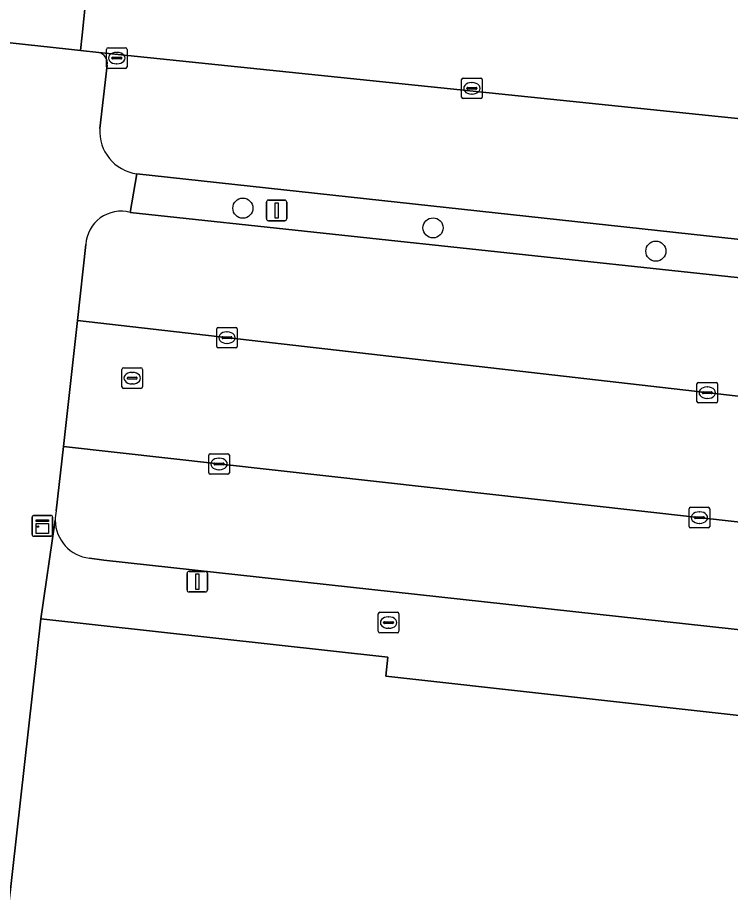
# Model space of a CAD drawing. Extents: x 162026 to 163502, y 387295 to 388169.
# Drawn here: x 162283.34 to 162318.02, y 387613.34 to 387656.09 of the extents above; entities that cross this region are included whole.
import ezdxf

# ---------------------------------------------------------------- set-up
doc = ezdxf.new("R2010")
doc.units = 0
for name, color, linetype in [('IMGEO_Boom', 7, 'Continuous'), ('IMGEO_Brandkraan', 7, 'Continuous'), ('IMGEO_Kast', 7, 'Continuous'), ('IMGEO_Kolk', 7, 'Continuous'), ('IMGEO_Lichtmast', 7, 'Continuous'), ('IMGEO_Pand', 7, 'Continuous'), ('IMGEO_Parkeervlak_open', 7, 'Continuous'), ('IMGEO_Rijbaan_lokaal_gesloten', 7, 'Continuous'), ('IMGEO_Rijbaan_lokaal_open', 7, 'Continuous'), ('IMGEO_Rioolput', 7, 'Continuous'), ('IMGEO_Voetpad_open', 7, 'Continuous')]:
    doc.layers.add(name, color=color, linetype=linetype)

msp = doc.modelspace()

# ---------------------------------------------------------------- linework, layer by layer
at = {"layer": 'IMGEO_Boom'}
for centre in [(162294.301, 387646.816), (162303.552, 387645.858), (162314.392, 387644.725)]:
    msp.add_circle(centre, 0.489, dxfattribs=at)
at = {"layer": 'IMGEO_Brandkraan'}
for p, q in [((162300.89, 387626.231), (162300.89, 387627.083)), ((162300.965, 387627.157), (162301.817, 387627.157)), ((162301.891, 387627.083), (162301.891, 387626.231)), ((162301.149, 387626.651), (162301.149, 387626.663)), ((162301.587, 387626.614), (162301.189, 387626.614)), ((162301.192, 387626.7), (162301.59, 387626.7)), ((162301.378, 387626.937), (162301.403, 387626.937)), ((162301.633, 387626.663), (162301.633, 387626.651)), ((162301.817, 387626.157), (162300.965, 387626.157)), ((162301.401, 387626.377), (162301.376, 387626.377))]:
    msp.add_line(p, q, dxfattribs=at)
for points in [[(162300.89, 387626.231), (162300.89, 387627.083)], [(162300.965, 387627.157), (162301.817, 387627.157)], [(162301.891, 387627.083), (162301.891, 387626.231)], [(162301.817, 387626.157), (162300.965, 387626.157)]]:
    msp.add_lwpolyline(points, dxfattribs=at)
for centre, radius, start, end in [((162300.967, 387627.081), 0.0765, 91.552, 178.448), ((162300.967, 387627.081), 0.0765, 91.552, 178.448), ((162301.815, 387627.081), 0.0765, 1.552, 88.448), ((162301.815, 387627.081), 0.0765, 1.552, 88.448), ((162301.189, 387626.66), 0.0403, 85.8775, 175.7526), ((162301.186, 387626.65), 0.0366, 178.938, 274.7102), ((162301.59, 387626.657), 0.043, 264.8664, 352.4533), ((162301.594, 387626.662), 0.0386, 1.7309, 96.639), ((162300.967, 387626.233), 0.0765, 181.552, 268.448), ((162300.967, 387626.233), 0.0765, 181.552, 268.448), ((162301.815, 387626.233), 0.0765, 271.552, 358.448), ((162301.815, 387626.233), 0.0765, 271.552, 358.448)]:
    msp.add_arc(centre, radius, start, end, dxfattribs=at)
for centre, major_axis, ratio, start_param, end_param in [((162301.377, 387626.657), (-0.387, 0.002), 0.722429, 4.712389, 7.853982), ((162301.402, 387626.657), (-0.39, 0.002), 0.717154, 1.570796, 4.712389)]:
    msp.add_ellipse(centre, major_axis=major_axis, ratio=ratio, start_param=start_param, end_param=end_param, dxfattribs=at)
at = {"layer": 'IMGEO_Kast'}
for p, q in [((162284.047, 387630.939), (162284.047, 387631.78)), ((162284.047, 387631.78), (162284.047, 387630.939)), ((162284.122, 387631.864), (162284.963, 387631.864)), ((162284.963, 387631.864), (162284.122, 387631.864)), ((162285.047, 387631.789), (162285.047, 387630.948)), ((162285.047, 387630.948), (162285.047, 387631.789)), ((162284.972, 387630.864), (162284.131, 387630.864)), ((162284.131, 387630.864), (162284.972, 387630.864))]:
    msp.add_line(p, q, dxfattribs=at)
for points in [[(162284.242, 387631.654), (162284.842, 387631.654), (162284.842, 387631.569), (162284.242, 387631.569), (162284.242, 387631.654)], [(162284.242, 387631.479), (162284.842, 387631.479), (162284.842, 387630.99), (162284.242, 387630.99), (162284.242, 387631.479)]]:
    msp.add_lwpolyline(points, dxfattribs=at)
msp.add_circle((162284.326, 387631.328), 0.0377, dxfattribs=at)
for centre, start, end in [((162284.125, 387631.786), 92.4484, 184.2845), ((162284.125, 387631.786), 92.4484, 184.2845), ((162284.969, 387631.786), 2.4484, 94.2845), ((162284.969, 387631.786), 2.4484, 94.2845), ((162284.125, 387630.942), 182.4484, 274.2845), ((162284.125, 387630.942), 182.4484, 274.2845), ((162284.969, 387630.942), 272.4484, 4.2845), ((162284.969, 387630.942), 272.4484, 4.2845)]:
    msp.add_arc(centre, 0.0779, start, end, dxfattribs=at)
at = {"layer": 'IMGEO_Kolk'}
for p, q in [((162287.666, 387653.691), (162287.666, 387654.543)), ((162287.741, 387654.617), (162288.593, 387654.617)), ((162288.154, 387654.397), (162288.179, 387654.397)), ((162288.667, 387654.543), (162288.667, 387653.691)), ((162287.925, 387654.111), (162287.925, 387654.123)), ((162288.363, 387654.074), (162287.965, 387654.074)), ((162287.968, 387654.16), (162288.366, 387654.16)), ((162288.409, 387654.123), (162288.409, 387654.111)), ((162288.593, 387653.617), (162287.741, 387653.617)), ((162288.177, 387653.837), (162288.152, 387653.837)), ((162304.942, 387652.221), (162304.942, 387653.073)), ((162305.017, 387653.147), (162305.869, 387653.147)), ((162305.943, 387653.073), (162305.943, 387652.221)), ((162305.201, 387652.641), (162305.201, 387652.653)), ((162305.244, 387652.69), (162305.642, 387652.69)), ((162305.43, 387652.927), (162305.455, 387652.927)), ((162305.685, 387652.653), (162305.685, 387652.641)), ((162305.639, 387652.604), (162305.241, 387652.604)), ((162305.453, 387652.367), (162305.428, 387652.367)), ((162305.869, 387652.147), (162305.017, 387652.147)), ((162293.028, 387640.091), (162293.028, 387640.943)), ((162293.103, 387641.017), (162293.955, 387641.017)), ((162293.516, 387640.797), (162293.541, 387640.797)), ((162294.029, 387640.943), (162294.029, 387640.091)), ((162293.287, 387640.511), (162293.287, 387640.523)), ((162293.725, 387640.474), (162293.327, 387640.474)), ((162293.33, 387640.56), (162293.728, 387640.56)), ((162293.539, 387640.237), (162293.514, 387640.237)), ((162293.771, 387640.523), (162293.771, 387640.511)), ((162293.955, 387640.017), (162293.103, 387640.017)), ((162316.391, 387637.413), (162316.391, 387638.265)), ((162316.466, 387638.339), (162317.318, 387638.339)), ((162316.879, 387638.119), (162316.904, 387638.119)), ((162317.392, 387638.265), (162317.392, 387637.413)), ((162316.65, 387637.833), (162316.65, 387637.845)), ((162317.088, 387637.796), (162316.69, 387637.796)), ((162316.693, 387637.882), (162317.091, 387637.882)), ((162317.134, 387637.845), (162317.134, 387637.833)), ((162317.318, 387637.339), (162316.466, 387637.339)), ((162316.902, 387637.559), (162316.877, 387637.559)), ((162292.642, 387633.947), (162292.642, 387634.799)), ((162292.717, 387634.873), (162293.569, 387634.873)), ((162293.643, 387634.799), (162293.643, 387633.947)), ((162292.901, 387634.367), (162292.901, 387634.379)), ((162293.339, 387634.33), (162292.941, 387634.33)), ((162292.944, 387634.416), (162293.342, 387634.416)), ((162293.13, 387634.653), (162293.155, 387634.653)), ((162293.385, 387634.379), (162293.385, 387634.367)), ((162293.569, 387633.873), (162292.717, 387633.873)), ((162293.153, 387634.093), (162293.128, 387634.093)), ((162316.008, 387631.338), (162316.008, 387632.19)), ((162316.083, 387632.264), (162316.935, 387632.264)), ((162317.009, 387632.19), (162317.009, 387631.338)), ((162316.267, 387631.758), (162316.267, 387631.77)), ((162316.705, 387631.721), (162316.307, 387631.721)), ((162316.31, 387631.807), (162316.708, 387631.807)), ((162316.496, 387632.044), (162316.521, 387632.044)), ((162316.751, 387631.77), (162316.751, 387631.758)), ((162316.935, 387631.264), (162316.083, 387631.264)), ((162316.519, 387631.484), (162316.494, 387631.484))]:
    msp.add_line(p, q, dxfattribs=at)
for points in [[(162287.666, 387653.691), (162287.666, 387654.543)], [(162287.741, 387654.617), (162288.593, 387654.617)], [(162288.667, 387654.543), (162288.667, 387653.691)], [(162288.593, 387653.617), (162287.741, 387653.617)], [(162304.942, 387652.221), (162304.942, 387653.073)], [(162305.017, 387653.147), (162305.869, 387653.147)], [(162305.943, 387653.073), (162305.943, 387652.221)], [(162305.869, 387652.147), (162305.017, 387652.147)], [(162293.028, 387640.091), (162293.028, 387640.943)], [(162293.103, 387641.017), (162293.955, 387641.017)], [(162294.029, 387640.943), (162294.029, 387640.091)], [(162293.955, 387640.017), (162293.103, 387640.017)], [(162316.391, 387637.413), (162316.391, 387638.265)], [(162316.466, 387638.339), (162317.318, 387638.339)], [(162317.392, 387638.265), (162317.392, 387637.413)], [(162317.318, 387637.339), (162316.466, 387637.339)], [(162292.642, 387633.947), (162292.642, 387634.799)], [(162292.717, 387634.873), (162293.569, 387634.873)], [(162293.643, 387634.799), (162293.643, 387633.947)], [(162293.569, 387633.873), (162292.717, 387633.873)], [(162316.008, 387631.338), (162316.008, 387632.19)], [(162316.083, 387632.264), (162316.935, 387632.264)], [(162317.009, 387632.19), (162317.009, 387631.338)], [(162316.935, 387631.264), (162316.083, 387631.264)]]:
    msp.add_lwpolyline(points, dxfattribs=at)
for centre, radius, start, end in [((162287.743, 387654.541), 0.0765, 91.552, 178.448), ((162287.743, 387654.541), 0.0765, 91.552, 178.448), ((162288.591, 387654.541), 0.0765, 1.552, 88.448), ((162288.591, 387654.541), 0.0765, 1.552, 88.448), ((162287.965, 387654.12), 0.0403, 85.8775, 175.7526), ((162287.962, 387654.11), 0.0366, 178.938, 274.7102), ((162288.366, 387654.117), 0.043, 264.8664, 352.4533), ((162288.37, 387654.122), 0.0386, 1.7309, 96.639), ((162287.743, 387653.693), 0.0765, 181.552, 268.448), ((162287.743, 387653.693), 0.0765, 181.552, 268.448), ((162288.591, 387653.693), 0.0765, 271.552, 358.448), ((162288.591, 387653.693), 0.0765, 271.552, 358.448), ((162305.019, 387653.071), 0.0765, 91.552, 178.448), ((162305.019, 387653.071), 0.0765, 91.552, 178.448), ((162305.867, 387653.071), 0.0765, 1.552, 88.448), ((162305.867, 387653.071), 0.0765, 1.552, 88.448), ((162305.241, 387652.65), 0.0403, 85.8775, 175.7526), ((162305.238, 387652.64), 0.0366, 178.938, 274.7102), ((162305.642, 387652.647), 0.043, 264.8664, 352.4533), ((162305.646, 387652.652), 0.0386, 1.7309, 96.639), ((162305.019, 387652.223), 0.0765, 181.552, 268.448), ((162305.019, 387652.223), 0.0765, 181.552, 268.448), ((162305.867, 387652.223), 0.0765, 271.552, 358.448), ((162305.867, 387652.223), 0.0765, 271.552, 358.448), ((162293.105, 387640.941), 0.0765, 91.552, 178.448), ((162293.105, 387640.941), 0.0765, 91.552, 178.448), ((162293.953, 387640.941), 0.0765, 1.552, 88.448), ((162293.953, 387640.941), 0.0765, 1.552, 88.448), ((162293.327, 387640.52), 0.0403, 85.8775, 175.7526), ((162293.324, 387640.51), 0.0366, 178.938, 274.7102), ((162293.728, 387640.517), 0.043, 264.8664, 352.4533), ((162293.732, 387640.522), 0.0386, 1.7309, 96.639), ((162293.105, 387640.093), 0.0765, 181.552, 268.448), ((162293.105, 387640.093), 0.0765, 181.552, 268.448), ((162293.953, 387640.093), 0.0765, 271.552, 358.448), ((162293.953, 387640.093), 0.0765, 271.552, 358.448), ((162316.468, 387638.263), 0.0765, 91.552, 178.448), ((162316.468, 387638.263), 0.0765, 91.552, 178.448), ((162317.316, 387638.263), 0.0765, 1.552, 88.448), ((162317.316, 387638.263), 0.0765, 1.552, 88.448), ((162316.69, 387637.842), 0.0403, 85.8775, 175.7526), ((162316.687, 387637.832), 0.0366, 178.938, 274.7102), ((162317.091, 387637.839), 0.043, 264.8664, 352.4533), ((162317.095, 387637.844), 0.0386, 1.7309, 96.639), ((162316.468, 387637.415), 0.0765, 181.552, 268.448), ((162316.468, 387637.415), 0.0765, 181.552, 268.448), ((162317.316, 387637.415), 0.0765, 271.552, 358.448), ((162317.316, 387637.415), 0.0765, 271.552, 358.448), ((162292.719, 387634.797), 0.0765, 91.552, 178.448), ((162292.719, 387634.797), 0.0765, 91.552, 178.448), ((162293.567, 387634.797), 0.0765, 1.552, 88.448), ((162293.567, 387634.797), 0.0765, 1.552, 88.448), ((162292.941, 387634.376), 0.0403, 85.8775, 175.7526), ((162292.938, 387634.366), 0.0366, 178.938, 274.7102), ((162293.342, 387634.373), 0.043, 264.8664, 352.4533), ((162293.346, 387634.378), 0.0386, 1.7309, 96.639), ((162292.719, 387633.949), 0.0765, 181.552, 268.448), ((162292.719, 387633.949), 0.0765, 181.552, 268.448), ((162293.567, 387633.949), 0.0765, 271.552, 358.448), ((162293.567, 387633.949), 0.0765, 271.552, 358.448), ((162316.085, 387632.188), 0.0765, 91.552, 178.448), ((162316.085, 387632.188), 0.0765, 91.552, 178.448), ((162316.933, 387632.188), 0.0765, 1.552, 88.448), ((162316.933, 387632.188), 0.0765, 1.552, 88.448), ((162316.307, 387631.767), 0.0403, 85.8775, 175.7526), ((162316.304, 387631.757), 0.0366, 178.938, 274.7102), ((162316.708, 387631.764), 0.043, 264.8664, 352.4533), ((162316.712, 387631.769), 0.0386, 1.7309, 96.639), ((162316.085, 387631.34), 0.0765, 181.552, 268.448), ((162316.085, 387631.34), 0.0765, 181.552, 268.448), ((162316.933, 387631.34), 0.0765, 271.552, 358.448), ((162316.933, 387631.34), 0.0765, 271.552, 358.448)]:
    msp.add_arc(centre, radius, start, end, dxfattribs=at)
for centre, major_axis, ratio, start_param, end_param in [((162288.153, 387654.117), (-0.387, 0.002), 0.722429, 4.712389, 7.853982), ((162288.178, 387654.117), (-0.39, 0.002), 0.717154, 1.570796, 4.712389), ((162305.429, 387652.647), (-0.387, 0.002), 0.722429, 4.712389, 7.853982), ((162305.454, 387652.647), (-0.39, 0.002), 0.717154, 1.570796, 4.712389), ((162293.515, 387640.517), (-0.387, 0.002), 0.722429, 4.712389, 7.853982), ((162293.54, 387640.517), (-0.39, 0.002), 0.717154, 1.570796, 4.712389), ((162316.878, 387637.839), (-0.387, 0.002), 0.722429, 4.712389, 7.853982), ((162316.903, 387637.839), (-0.39, 0.002), 0.717154, 1.570796, 4.712389), ((162293.129, 387634.373), (-0.387, 0.002), 0.722429, 4.712389, 7.853982), ((162293.154, 387634.373), (-0.39, 0.002), 0.717154, 1.570796, 4.712389), ((162316.495, 387631.764), (-0.387, 0.002), 0.722429, 4.712389, 7.853982), ((162316.52, 387631.764), (-0.39, 0.002), 0.717154, 1.570796, 4.712389)]:
    msp.add_ellipse(centre, major_axis=major_axis, ratio=ratio, start_param=start_param, end_param=end_param, dxfattribs=at)
at = {"layer": 'IMGEO_Lichtmast'}
for p, q in [((162295.446, 387646.306), (162295.446, 387647.106)), ((162295.446, 387647.106), (162295.446, 387646.306)), ((162295.546, 387647.206), (162296.336, 387647.206)), ((162296.336, 387647.206), (162295.546, 387647.206)), ((162296.436, 387647.106), (162296.436, 387646.306)), ((162296.436, 387646.306), (162296.436, 387647.106)), ((162296.336, 387646.206), (162295.546, 387646.206)), ((162295.546, 387646.206), (162296.336, 387646.206)), ((162291.685, 387629.146), (162292.475, 387629.146)), ((162292.475, 387629.146), (162291.685, 387629.146)), ((162291.585, 387628.246), (162291.585, 387629.046)), ((162291.585, 387629.046), (162291.585, 387628.246)), ((162292.575, 387629.046), (162292.575, 387628.246)), ((162292.575, 387628.246), (162292.575, 387629.046)), ((162292.475, 387628.146), (162291.685, 387628.146)), ((162291.685, 387628.146), (162292.475, 387628.146))]:
    msp.add_line(p, q, dxfattribs=at)
for points in [[(162295.866, 387647.081), (162296.016, 387647.081), (162296.016, 387646.331), (162295.866, 387646.331), (162295.866, 387647.081)], [(162292.005, 387629.021), (162292.155, 387629.021), (162292.155, 387628.271), (162292.005, 387628.271), (162292.005, 387629.021)]]:
    msp.add_lwpolyline(points, dxfattribs=at)
for centre, start, end in [((162295.546, 387647.106), 90, 180), ((162295.546, 387647.106), 90, 180), ((162296.336, 387647.106), 0, 90), ((162296.336, 387647.106), 360, 90), ((162295.546, 387646.306), 180, 270), ((162295.546, 387646.306), 180, 270), ((162296.336, 387646.306), 270, 0), ((162296.336, 387646.306), 270, 0), ((162291.685, 387629.046), 90, 180), ((162291.685, 387629.046), 90, 180), ((162292.475, 387629.046), 0, 90), ((162292.475, 387629.046), 360, 90), ((162291.685, 387628.246), 180, 270), ((162291.685, 387628.246), 180, 270), ((162292.475, 387628.246), 270, 0), ((162292.475, 387628.246), 270, 0)]:
    msp.add_arc(centre, 0.1, start, end, dxfattribs=at)
at = {"layer": 'IMGEO_Pand'}
msp.add_lwpolyline([(162349.238, 387583.259), (162353.049, 387616.866), (162351.794, 387618.431), (162301.256, 387624.052), (162301.36, 387624.979), (162284.468, 387626.843), (162279.706, 387584.469)], dxfattribs=at)
at = {"layer": 'IMGEO_Parkeervlak_open'}
for points in [[(162329.198, 387650.058), (162287.292, 387654.392)], [(162287.705, 387653.774), (162287.342, 387650.69)], [(162289.145, 387648.491), (162331.901, 387643.831), (162332.412, 387648.396)], [(162353.804, 387639.551), (162342.761, 387640.793), (162342.186, 387640.858), (162337.018, 387641.439), (162335.759, 387641.581), (162288.816, 387646.608)], [(162286.664, 387645.047), (162286.253, 387641.35), (162355.196, 387633.448), (162355.612, 387637.187)], [(162285.571, 387635.22), (162285.223, 387632.093)], [(162353.939, 387624.19), (162354.457, 387627.527), (162285.571, 387635.22)], [(162286.84, 387629.786), (162287.54, 387629.691), (162351.822, 387622.658)]]:
    msp.add_lwpolyline(points, dxfattribs=at)
for centre, radius, start, end in [((162287.17, 387653.863), 0.542, 350.511, 76.9975), ((162289.414, 387650.55), 2.077, 176.1429, 262.555), ((162288.37, 387644.959), 1.708, 74.8499, 177.0623), ((162287.057, 387631.661), 1.884, 166.7474, 180.792), ((162287.063, 387631.663), 1.89, 180.8365, 263.2371)]:
    msp.add_arc(centre, radius, start, end, dxfattribs=at)
at = {"layer": 'IMGEO_Rijbaan_lokaal_gesloten'}
for points in [[(162286.398, 387654.49), (162286.476, 387655.24), (162287.131, 387661.599), (162286.615, 387661.667), (162283.702, 387662.052)], [(162282.982, 387654.864), (162285.816, 387654.554), (162286.398, 387654.49)]]:
    msp.add_lwpolyline(points, dxfattribs=at)
at = {"layer": 'IMGEO_Rijbaan_lokaal_open'}
msp.add_lwpolyline([(162383.485, 387643.693), (162377.333, 387645.362), (162373.554, 387646.387), (162368.65, 387647.717), (162363.279, 387649.174), (162358.717, 387650.411), (162355.417, 387651.306), (162344.508, 387654.154), (162340.308, 387655.242), (162338.998, 387655.522), (162337.569, 387655.811), (162336.37, 387656.035), (162335.05, 387656.263), (162334.232, 387656.399), (162333.719, 387656.484), (162288.416, 387661.479), (162287.235, 387661.585), (162287.131, 387661.599), (162286.476, 387655.24), (162286.398, 387654.49), (162287.292, 387654.392), (162329.198, 387650.058)], dxfattribs=at)
msp.add_lwpolyline([(162286.253, 387641.35), (162285.571, 387635.22), (162354.457, 387627.527), (162355.196, 387633.448)], close=True, dxfattribs=at)
at = {"layer": 'IMGEO_Rioolput'}
for p, q in [((162288.417, 387638.122), (162288.417, 387638.974)), ((162288.492, 387639.048), (162289.344, 387639.048)), ((162289.418, 387638.974), (162289.418, 387638.122)), ((162288.676, 387638.542), (162288.676, 387638.554)), ((162288.719, 387638.591), (162289.117, 387638.591)), ((162288.905, 387638.828), (162288.93, 387638.828)), ((162289.16, 387638.554), (162289.16, 387638.542)), ((162289.114, 387638.505), (162288.716, 387638.505)), ((162288.928, 387638.268), (162288.903, 387638.268)), ((162289.344, 387638.048), (162288.492, 387638.048))]:
    msp.add_line(p, q, dxfattribs=at)
for points in [[(162288.417, 387638.122), (162288.417, 387638.974)], [(162288.492, 387639.048), (162289.344, 387639.048)], [(162289.418, 387638.974), (162289.418, 387638.122)], [(162289.344, 387638.048), (162288.492, 387638.048)]]:
    msp.add_lwpolyline(points, dxfattribs=at)
for centre, radius, start, end in [((162288.494, 387638.972), 0.0765, 91.552, 178.448), ((162288.494, 387638.972), 0.0765, 91.552, 178.448), ((162289.342, 387638.972), 0.0765, 1.552, 88.448), ((162289.342, 387638.972), 0.0765, 1.552, 88.448), ((162288.716, 387638.551), 0.0403, 85.8775, 175.7526), ((162288.713, 387638.541), 0.0366, 178.938, 274.7102), ((162289.117, 387638.548), 0.043, 264.8664, 352.4533), ((162289.121, 387638.553), 0.0386, 1.7309, 96.639), ((162288.494, 387638.124), 0.0765, 181.552, 268.448), ((162288.494, 387638.124), 0.0765, 181.552, 268.448), ((162289.342, 387638.124), 0.0765, 271.552, 358.448), ((162289.342, 387638.124), 0.0765, 271.552, 358.448)]:
    msp.add_arc(centre, radius, start, end, dxfattribs=at)
for centre, major_axis, ratio, start_param, end_param in [((162288.904, 387638.548), (-0.387, 0.002), 0.722429, 4.712389, 7.853982), ((162288.929, 387638.548), (-0.39, 0.002), 0.717154, 1.570796, 4.712389)]:
    msp.add_ellipse(centre, major_axis=major_axis, ratio=ratio, start_param=start_param, end_param=end_param, dxfattribs=at)
at = {"layer": 'IMGEO_Voetpad_open'}
for points in [[(162287.292, 387654.392), (162286.398, 387654.49), (162285.816, 387654.554), (162282.982, 387654.864)], [(162287.342, 387650.69), (162287.705, 387653.774)], [(162289.145, 387648.491), (162288.816, 387646.608), (162335.759, 387641.581), (162336.606, 387648.871)], [(162288.816, 387646.608), (162289.145, 387648.491)], [(162332.412, 387648.396), (162331.901, 387643.831), (162289.145, 387648.491)], [(162285.223, 387632.093), (162285.571, 387635.22), (162286.253, 387641.35), (162286.664, 387645.047)], [(162276.084, 387551.129), (162276.745, 387558.061), (162278.491, 387573.437), (162278.751, 387575.978), (162278.897, 387577.398), (162279.501, 387583.06), (162279.706, 387584.469), (162284.468, 387626.843), (162285.173, 387631.635)], [(162285.173, 387631.635), (162284.468, 387626.843), (162301.36, 387624.979), (162301.256, 387624.052), (162351.794, 387618.431), (162353.049, 387616.866), (162353.939, 387624.19)], [(162287.54, 387629.691), (162286.84, 387629.786)], [(162351.822, 387622.658), (162287.54, 387629.691)]]:
    msp.add_lwpolyline(points, dxfattribs=at)
for centre, radius, start, end in [((162287.17, 387653.863), 0.542, 350.511, 76.9975), ((162289.414, 387650.55), 2.077, 176.1429, 262.555), ((162288.37, 387644.959), 1.708, 74.8499, 177.0623), ((162287.057, 387631.661), 1.884, 166.7474, 180.792), ((162287.063, 387631.663), 1.89, 180.8365, 263.2371)]:
    msp.add_arc(centre, radius, start, end, dxfattribs=at)

doc.saveas('drawing.dxf')
